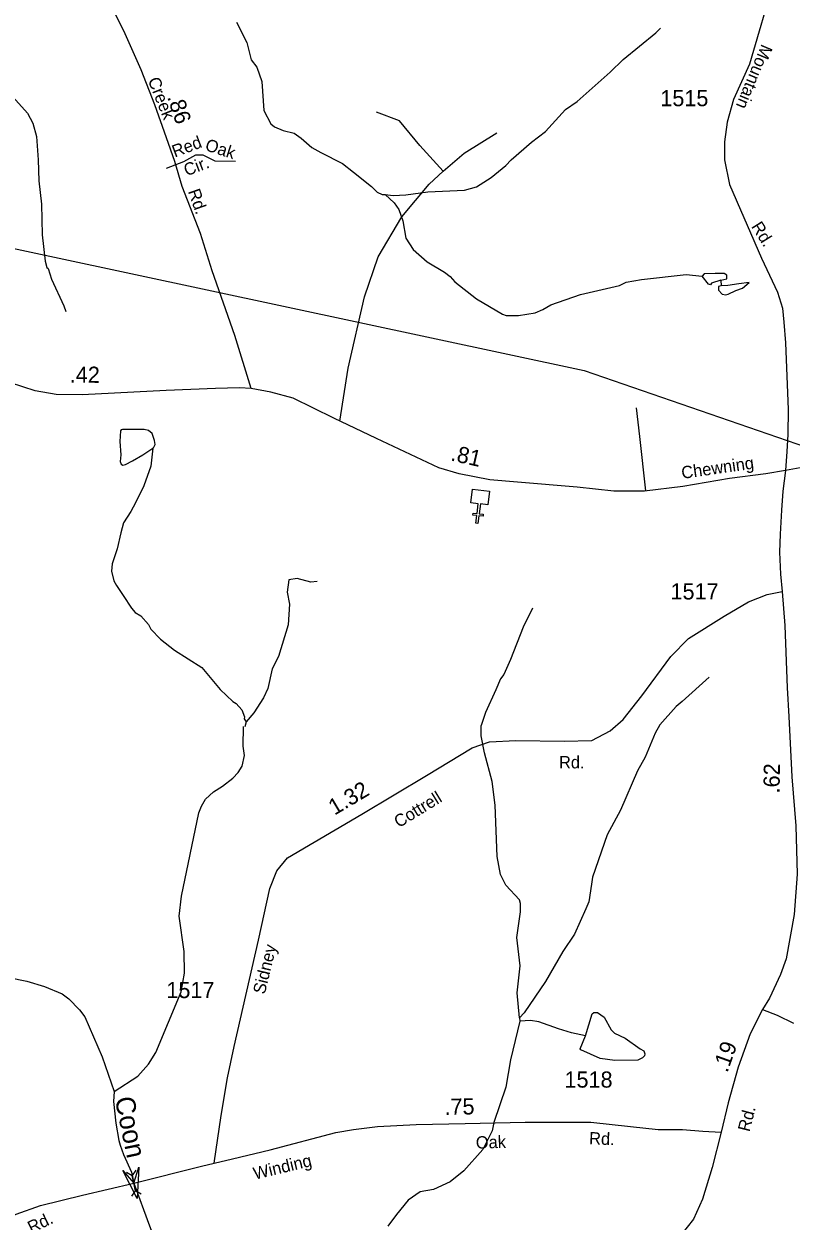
# Model space of a CAD drawing. Extents: x 2056842 to 2160602, y 826753 to 1016856.
# Drawn here: x 2125124 to 2131058, y 951923 to 961180 of the extents above; entities that cross this region are included whole.
import ezdxf

# ---------------------------------------------------------------- set-up
doc = ezdxf.new("R2010")
doc.units = 0
for name, color, linetype in [('Exist Cultural Church CELL', 7, 'Continuous'), ('Exist Hydrographic Creek Single Shore', 7, 'Continuous'), ('Exist Hydrographic Creek Single Shore Label', 7, 'Continuous'), ('Exist Hydrographic Misc Water Feature', 7, 'Continuous'), ('Exist Hydrographic Pond Under 1500 Sq Ft', 7, 'Continuous'), ('Exist Road Non-System Type 51', 7, 'Continuous'), ('Exist Road Non-System Type 51 Label', 7, 'Continuous'), ('Exist Road Secondary Mileage Hundredths English Label', 7, 'Continuous'), ('Exist Road Secondary Structure Pipe Attributed CELL', 7, 'Continuous'), ('Exist Road Secondary Structure Pipe CELL', 7, 'Continuous'), ('Exist Road Secondary Type 41 Attributed', 7, 'Continuous'), ('Exist Road Secondary Type 51 Attributed', 7, 'Continuous'), ('Exist Road Secondary Type 51 Label', 7, 'Continuous'), ('Exist Road Secondary Type 51 Number Label', 7, 'Continuous'), ('Exist Utilities Electrical Transmission Line', 7, 'Continuous')]:
    doc.layers.add(name, color=color, linetype=linetype)

msp = doc.modelspace()

# ---------------------------------------------------------------- linework, layer by layer
at = {"layer": 'Exist Cultural Church CELL'}
msp.add_lwpolyline([(2128710.9, 957460.8), (2128654.4, 957467.6), (2128645.1, 957392.1), (2128676.9, 957388.2), (2128674.9, 957372.3), (2128643.2, 957376.2), (2128635.8, 957316.5), (2128619.9, 957318.5), (2128627.3, 957378.2), (2128595.5, 957382.1), (2128597.5, 957397.9), (2128629.2, 957394), (2128638.5, 957469.6), (2128581.3, 957476.7), (2128594.3, 957582.4), (2128723.9, 957566.5)], close=True, dxfattribs=at)
at = {"layer": 'Exist Hydrographic Creek Single Shore'}
for points in [[(2126769.2, 961194.4), (2126848, 961036.8), (2126882.6, 960900.9), (2126924.9, 960845), (2126965.3, 960733.3), (2126980.2, 960509.4), (2127032.7, 960407.7), (2127060.8, 960383.8), (2127129.1, 960356.1), (2127213, 960334.4), (2127269.4, 960296.6), (2127351.6, 960225), (2127421.7, 960185.3), (2127588, 960100.1), (2127674.3, 960032.4), (2127812.8, 959923), (2127855, 959879.3), (2127895, 959859.5), (2127919, 959859.6)], [(2127919, 959859.6), (2127979.1, 959851.9), (2128079.1, 959858.2), (2128247.1, 959881), (2128530.8, 959894.2), (2128624.8, 959920.7), (2128738.4, 959991.1), (2128850.1, 960083.7), (2128893.8, 960127.9), (2129051.1, 960264.5), (2129156.9, 960348.9), (2129313.9, 960517.7), (2129403.8, 960580), (2129658.8, 960807.2), (2129758.3, 960903.6), (2130011.3, 961110.7), (2130047, 961146.9)], [(2125015.8, 960642.7), (2125150.6, 960489.3), (2125192.8, 960411.5), (2125221.3, 960309.7), (2125234, 960129.6), (2125238.7, 959965.7), (2125259.4, 959785.9), (2125264.8, 959549.9), (2125287.5, 959344), (2125299.8, 959296.1), (2125311.7, 959288.1), (2125336.3, 959206.3), (2125433.1, 958998.7), (2125447.3, 958954.8)], [(2127919, 959859.6), (2127987.3, 959795.9), (2128023.5, 959744.1), (2128054.1, 959658.2), (2128078.5, 959522.4), (2128134.9, 959436.5), (2128243.4, 959339), (2128377.5, 959259.7), (2128419.7, 959227.8), (2128458.1, 959186), (2128624.6, 959052.8), (2128825.1, 958935.6), (2128853, 958925.8), (2128948.9, 958926.2), (2129077.1, 958946.8), (2129136.8, 958971), (2129200.5, 959007.4), (2129428.4, 959086.3), (2129730, 959157.7), (2129781.9, 959183.8), (2129901.8, 959202.4), (2130245.5, 959242), (2130369.5, 959230.5)], [(2126120.3, 957899.5), (2126106.1, 957759.3), (2126051.3, 957607.8), (2125986.7, 957477.5), (2125949.8, 957408.8), (2125894.2, 957322.7), (2125872.6, 957244.7), (2125845, 957120.6), (2125805.5, 957004.3), (2125800.1, 956948.3), (2125818.3, 956874.4), (2125840.4, 956836.5), (2125892.7, 956760.6), (2125955.3, 956663.2), (2125985.4, 956629.1), (2126027.5, 956603.3), (2126087.8, 956535.8), (2126105.8, 956499.6), (2126180.3, 956421.9), (2126288.7, 956336.7), (2126499.2, 956203.7), (2126642, 956032), (2126740.2, 955940.7), (2126764.4, 955924.8), (2126808.7, 955877), (2126830.9, 955823), (2126827, 955807), (2126842.9, 955783.1)], [(2127392.4, 956869.5), (2127344.2, 956863.3), (2127236.4, 956890.8), (2127172.4, 956880.6), (2127158.8, 956784.5), (2127179.1, 956692.6), (2127167.9, 956532.6), (2127092.8, 956288.3), (2127043.4, 956192.1), (2127010, 956040), (2126976.3, 955967.8), (2126902.7, 955853.5), (2126843.1, 955783.2)], [(2129058.9, 956662.9), (2128985.6, 956514.5), (2128886.5, 956264.2), (2128835.3, 956149.8), (2128809.3, 956115.9), (2128773.7, 956029.7), (2128694.4, 955855.5), (2128660.7, 955754.1)], [(2128956.5, 953493.4), (2128939.5, 953687.4), (2128962.6, 953897.6), (2128935.6, 954115.3), (2128964.7, 954313.6), (2128964.4, 954377.5), (2128956.5, 954407.6), (2128851.9, 954521), (2128809.6, 954602.9), (2128784.9, 954740.6), (2128769.2, 955138.6), (2128746.5, 955320.5), (2128685.5, 955542.3), (2128661, 955674), (2128660.7, 955754.1)], [(2130042.5, 955760.2), (2130006.8, 955696.1), (2129929.5, 955509.7), (2129870, 955405.5), (2129737.6, 955100.9), (2129636.3, 954908.5), (2129521.9, 954582), (2129514.1, 954528), (2129492.5, 954392), (2129470.8, 954335.9), (2129381.6, 954141.5), (2129292.2, 954007.1), (2129157.3, 953776.5), (2128992.2, 953531.9), (2128956.5, 953493.7)], [(2125821.3, 952923.8), (2126004.6, 953042.7), (2126086.2, 953135.2), (2126143.9, 953227.5), (2126339.7, 953694.3), (2126365, 953840.4), (2126362.6, 954006.2), (2126325.3, 954279.9), (2126342.6, 954434.1), (2126477.8, 955078.7), (2126497.6, 955130.8), (2126527.2, 955184.9), (2126589.1, 955241.1), (2126658.9, 955285.2), (2126738.6, 955347.9), (2126780.3, 955392), (2126812.1, 955440.2), (2126829.9, 955522.2), (2126819.6, 955595.9), (2126822.7, 955746.1)], [(2124487.9, 954142), (2124558.3, 954056.5), (2124606.7, 953982.7), (2124731.1, 953893.1), (2124781.1, 953865.5), (2124865.4, 953833.6), (2125145.5, 953778.8), (2125283.7, 953737.6), (2125420, 953680.3), (2125472, 953642.4), (2125554.6, 953556.7), (2125594.8, 953503.1), (2125730.1, 953191.5), (2125821.3, 952923.8)], [(2128958.6, 953469.4), (2128887.7, 953169.4), (2128850.8, 952959.2), (2128759.8, 952684.8), (2128746.3, 952620.8), (2128674.7, 952476.6), (2128527.6, 952312), (2128421.8, 952227.2), (2128292.1, 952166.5), (2128188.2, 952150.1), (2128097, 952084.2), (2128005.1, 951973.7), (2127937.7, 951883.9)], [(2125821.3, 952923.8), (2125817.4, 952848.1), (2125834.3, 952680.1), (2125856.7, 952546.1), (2125869.2, 952509.4), (2125894.6, 952438.5), (2125955.3, 952300), (2125974.1, 952216.5), (2126094.7, 951886.6), (2126182.3, 951658.7), (2126235.5, 951485.1), (2126255.8, 951383.7), (2126286.2, 951270.3), (2126317.8, 951188.6), (2126411.6, 951008.9), (2126582.5, 950702.2), (2126743.8, 950442.4)]]:
    msp.add_lwpolyline(points, dxfattribs=at)
at = {"layer": 'Exist Hydrographic Misc Water Feature'}
msp.add_line((2126843.1, 955783.2), (2126833.2, 955745.2), dxfattribs=at)
for points in [[(2126120.3, 957899.5), (2126129.1, 957907.2), (2126137.8, 957926.9), (2126134.5, 957957.6), (2126114.8, 958012.3), (2126087.5, 958035.3), (2126053.5, 958044.1), (2125941.8, 958043), (2125887.1, 958043), (2125876.1, 958040.8), (2125870.7, 958033.1), (2125865.2, 957951), (2125872.9, 957848), (2125868.5, 957796.5), (2125875, 957774.6), (2125889.3, 957766.9), (2125910.1, 957772.4), (2125962.6, 957802), (2126044.8, 957848), (2126120.3, 957899.5)], [(2130425.3, 956129.1), (2130216, 955940.1), (2130167.8, 955902.2), (2130042.5, 955760.2)], [(2129467.1, 953355.9), (2129520.2, 953524.2), (2129532.3, 953536.2), (2129560.2, 953534.3), (2129612.5, 953498.5), (2129666.8, 953400.7), (2129691, 953374.9), (2129775.1, 953337.3)], [(2128956.5, 953493.4), (2128958.6, 953469.4)], [(2129467.1, 953355.9), (2129359.1, 953377.5), (2129258.8, 953409), (2129106.6, 953464.3), (2129042.7, 953474), (2128958.6, 953469.7)], [(2129695.7, 953164.9), (2129579.9, 953180.5), (2129431.6, 953245.8), (2129425.5, 953255.8), (2129467.1, 953355.9)], [(2129775.1, 953337.3), (2129891.6, 953255.8), (2129919.5, 953239.9), (2129927.5, 953216), (2129923.8, 953200), (2129907.8, 953185.9), (2129871.9, 953167.7), (2129695.7, 953164.9)]]:
    msp.add_lwpolyline(points, dxfattribs=at)
at = {"layer": 'Exist Hydrographic Pond Under 1500 Sq Ft'}
for points in [[(2130513.4, 959198.8), (2130559.6, 959209), (2130561.2, 959237.2), (2130541.1, 959251), (2130471.2, 959248.9), (2130385.2, 959246.4), (2130369.4, 959230.3)], [(2130513.4, 959198.8), (2130441.7, 959174.7), (2130433.6, 959162.7), (2130417.7, 959168.6), (2130369.4, 959230.3)], [(2130517.8, 959155.1), (2130497.6, 959148.9), (2130495.7, 959120.7), (2130524, 959091), (2130552.1, 959085.1), (2130571.9, 959091.3), (2130629.9, 959117.3), (2130681.8, 959137.5), (2130733.5, 959179.8), (2130653.6, 959169.6), (2130569.7, 959157.3), (2130517.8, 959155.1)], [(2130513.4, 959198.8), (2130517.8, 959155.1)]]:
    msp.add_lwpolyline(points, dxfattribs=at)
at = {"layer": 'Exist Road Non-System Type 51'}
for points in [[(2128365.9, 960042.4), (2128186.8, 960240.8), (2128030.1, 960429.6), (2127851, 960496.8)], [(2128365.9, 960042.4), (2128529, 960180), (2128781.6, 960336.8)], [(2126225.6, 960065.6), (2126359.9, 960115.2), (2126454.3, 960166.4), (2126507, 960166.4), (2126601.4, 960120), (2126759.7, 960118.4)], [(2127567.7, 958108.8), (2127631.5, 958519.1), (2127759.4, 959069.5), (2127864.7, 959378.2), (2128047, 959688.6), (2128258, 959941.5), (2128365.9, 960042.4)], [(2129933.4, 957569), (2129887.7, 957989.4), (2129862.2, 958210.3)]]:
    msp.add_lwpolyline(points, dxfattribs=at)
at = {"layer": 'Exist Road Secondary Structure Pipe Attributed CELL'}
msp.add_lwpolyline([(2126012.6, 952340.7), (2125999.1, 952097.2), (2125889.1, 952314.8), (2125974.1, 952216.5)], close=True, dxfattribs=at)
at = {"layer": 'Exist Road Secondary Structure Pipe CELL'}
for p, q in [((2125917.5, 952301.6), (2125961, 952275.6)), ((2125989.4, 952317.6), (2125961, 952275.6)), ((2125987.3, 952157.5), (2125961, 952275.6)), ((2125958.8, 952115.4), (2125987.3, 952157.5)), ((2126030.8, 952131.4), (2125987.3, 952157.5))]:
    msp.add_line(p, q, dxfattribs=at)
at = {"layer": 'Exist Road Secondary Type 41 Attributed'}
msp.add_lwpolyline([(2130835.9, 953558.7), (2130951.3, 953514.7), (2131076, 953452.3)], dxfattribs=at)
at = {"layer": 'Exist Road Secondary Type 51 Attributed'}
for points in [[(2126880.7, 958361.2), (2126755.2, 958770), (2126580.1, 959270), (2126490.6, 959559.6), (2126347.4, 959922.1), (2126289.9, 960115.7), (2126227.5, 960299.7), (2126135.6, 960554.9), (2126030, 960823.7), (2125907.7, 961103), (2125744.6, 961434.2), (2125633.5, 961659), (2125518.4, 961857.4), (2125392, 962092.6), (2125325.7, 962227.9), (2125191.4, 962560.7)], [(2130930.1, 961529.9), (2130735.8, 960869.8), (2130612.7, 960596.2), (2130563.9, 960421), (2130541.6, 960267.4), (2130541.6, 960129.8), (2130581.5, 959939.3), (2130830.2, 959368.9), (2130952.5, 959105.7), (2130992.5, 958980.9), (2131002.1, 958873.7), (2131014.9, 958713.7), (2131036.4, 958199.2), (2131031.6, 958005.6), (2131025.3, 957874.4), (2131015.3, 957727.6)], [(2126880.7, 958361.2), (2126791.2, 958366), (2126606.4, 958361.3), (2126224.2, 958345.3), (2125574.3, 958311.7), (2125374.4, 958314.9), (2125212.1, 958343.7), (2124825.5, 958465.1), (2124678.9, 958512.8)], [(2134601.6, 958489.2), (2134367.4, 958434), (2133882.8, 958357.2), (2133252, 958242.7), (2132845.9, 958148.3), (2132351, 958022.7), (2131855.3, 957886.7), (2131609.8, 957821.9), (2131357.2, 957785.1), (2131155.7, 957751.5), (2131015.3, 957727.6)], [(2131015.3, 957727.6), (2130861.9, 957701.5), (2130582.1, 957664.7), (2130220.7, 957602.3), (2129924.1, 957567.9), (2129687.4, 957567.9), (2129402.8, 957598.3), (2128941.5, 957635.9), (2128728.8, 957655.1), (2128490.5, 957699.9), (2128332.2, 957747.9), (2127850.1, 957974.3), (2127520.7, 958131.1), (2127207.3, 958284.7), (2127033, 958331.2), (2126880.7, 958361.2)], [(2131015.3, 957727.6), (2130995, 957567.5), (2130983, 957421.1), (2130972.2, 957233.5), (2130969, 957094.3), (2130976.6, 956925), (2130989.4, 956791.4)], [(2126594.8, 952370.1), (2126648.4, 952739), (2126699.6, 953030.2), (2126750.6, 953272.1), (2126938.8, 954095.5), (2127025.1, 954495.5), (2127079.5, 954629.9), (2127162.7, 954732.3), (2127736.7, 955070.4), (2128238.8, 955368.1), (2128590.6, 955582.5), (2128724.9, 955627.3), (2128928.3, 955639.9), (2129302.5, 955633.5), (2129516.8, 955639.9), (2129657.5, 955713.5), (2129759.8, 955799.9), (2129902.8, 955983.7), (2130126.7, 956287.8), (2130264.2, 956428.6), (2130539.2, 956601.4), (2130727.9, 956710.2), (2130871.8, 956767.8), (2130989.4, 956791.4)], [(2130989.4, 956791.4), (2131008.6, 956527), (2131028.6, 956046.1), (2131041.3, 955825.3), (2131062.9, 955358.9), (2131094.9, 954979.6), (2131105.3, 954606), (2131081.3, 954292.4), (2131019.8, 953950.7), (2130975, 953829.1), (2130891.8, 953645.1), (2130835.9, 953558.7)], [(2130835.9, 953558.7), (2130740.2, 953371.1), (2130647.4, 953111.9), (2130570.7, 952836.6), (2130516.3, 952609.4)], [(2126594.8, 952370.1), (2126738, 952403.7), (2127029, 952474.1), (2127536.8, 952606.5), (2127674.3, 952632.1), (2127859.8, 952652.9), (2128158.2, 952668.7), (2128537.1, 952676.7), (2129000.2, 952686.3), (2129356.8, 952687.9), (2129509.5, 952687.8), (2129816.5, 952654.2), (2130029.2, 952631.8), (2130217.3, 952630.2), (2130375.6, 952617.4), (2130516.3, 952609.4)], [(2130516.3, 952609.4), (2130446.7, 952336.5), (2130373.2, 952093.3), (2130302.8, 951936.5), (2130203.7, 951814.9), (2129849.7, 951435.3), (2129443.5, 950923.2), (2129252.1, 950693.9), (2129174.6, 950593.9)], [(2120539.7, 950904.8), (2120660.3, 950967.1), (2120860.1, 951042.3), (2121112.8, 951157.6), (2121282.3, 951208.8), (2121483.8, 951205.6), (2121868.4, 951190.4), (2122353, 951183.3), (2122991, 951163.9), (2123172.6, 951170.5), (2123242.3, 951168.8), (2123370.4, 951197.8), (2123941.2, 951466), (2124383.9, 951664.1), (2124896.5, 951902.1), (2125064.4, 951975.7), (2125252.1, 952044.1), (2125576.8, 952122.5), (2125974.1, 952216.5), (2126496.5, 952346.1), (2126594.8, 952370.1)]]:
    msp.add_lwpolyline(points, dxfattribs=at)
at = {"layer": 'Exist Utilities Electrical Transmission Line'}
msp.add_lwpolyline([(2091732.8, 968549.5), (2097404.8, 967209.2), (2100661.2, 966421.5), (2103167.1, 965833.4), (2103789.5, 965695.2), (2107197.9, 964886), (2108995.3, 964445.7), (2109355.4, 964364.8), (2110462.9, 963946.5), (2118731.6, 960849.6), (2121852.3, 960127.2), (2129456.6, 958500.6), (2132448.8, 957469.6), (2135879.1, 955892.8), (2136089.1, 955789.9), (2136598.4, 955551.4), (2138698.3, 954604.7), (2140782.1, 953673.9), (2142012.4, 953099.3), (2143419, 952451.6), (2144206.7, 952071.9)], dxfattribs=at)

# ---------------------------------------------------------------- texts
at = {"layer": 'Exist Hydrographic Creek Single Shore Label'}
msp.add_text('Coon', height=150, rotation=281.72234, dxfattribs=at).set_placement((2125825.5, 952869.9))
at = {"layer": 'Exist Road Non-System Type 51 Label'}
for s, rotation, p in [('Red', 20.62323, (2126290.8, 960146)), ('Oak', 342.24022, (2126518.7, 960204.7)), ('Cir.', 20.62323, (2126381.5, 960001.1))]:
    msp.add_text(s, height=95, rotation=rotation, dxfattribs=at).set_placement(p)
at = {"layer": 'Exist Road Secondary Mileage Hundredths English Label'}
for s, rotation, p in [('.86', 288.24058, (2126230.6, 960615.2)), ('.42', 359.41187, (2125477.9, 958406.4)), ('.81', 347.12494, (2128418.8, 957805.5)), ('.62', 89.29803, (2130968.8, 955228.9)), ('1.32', 30.65805, (2127526.4, 955057.3)), ('.19', 70.31407, (2130564.3, 953065.1)), ('.75', 1.20943, (2128377.9, 952743))]:
    msp.add_text(s, height=125, rotation=rotation, dxfattribs=at).set_placement(p)
at = {"layer": 'Exist Road Secondary Type 51 Label'}
for s, rotation, p in [('Mountain', 247.32689, (2130830.5, 961028.9)), ('Creek', 291.85675, (2126080.5, 960745.7)), ('Rd.', 289.46949, (2126391.7, 959885.3)), ('Rd.', 302.1031, (2130746.2, 959613.7)), ('Chewning', 8.10663, (2130216.1, 957661.6)), ('Rd.', 359.74756, (2129262.5, 955423.7)), ('Cottrell', 31.54299, (2128023.5, 954960.4)), ('Sidney', 76.371, (2126986.6, 953671.4)), ('Rd.', 75.67793, (2130736, 952607.9)), ('Rd.', 357.7876, (2129494.1, 952516.9)), ('Oak', 1.64545, (2128620.5, 952482.5)), ('Winding', 13.49137, (2126910.9, 952242.3)), ('Rd.', 25.66501, (2125181.3, 951825.2))]:
    msp.add_text(s, height=95, rotation=rotation, dxfattribs=at).set_placement(p)
at = {"layer": 'Exist Road Secondary Type 51 Number Label'}
for s, p in [('1515', (2130046.4, 960543.4)), ('1517', (2130125.1, 956729.1)), ('1517', (2126225.9, 953646.9)), ('1518', (2129305, 952954.6))]:
    msp.add_text(s, height=125, dxfattribs=at).set_placement(p)

doc.saveas('drawing.dxf')
